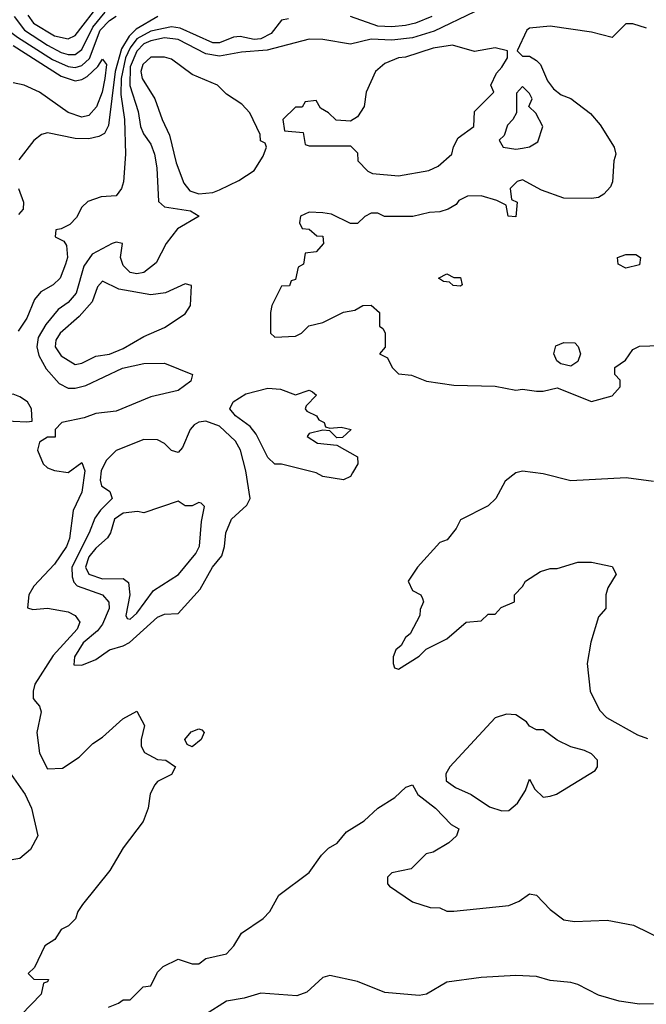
# Model space of a CAD drawing. Header units: inches. Extents: x 2380053 to 2584298, y 380219 to 546618.
# Tile 586 of 656: x 2520949 to 2522769, y 469121 to 471980. Entities that reach past the tile are written whole.
import ezdxf

# ---------------------------------------------------------------- set-up
doc = ezdxf.new("R2010")
doc.units = ezdxf.units.IN
doc.header["$MEASUREMENT"] = 0
doc.layers.add('C5426', color=7, linetype='Continuous')
doc.layers.add('C5427', color=7, linetype='Continuous')

msp = doc.modelspace()

# ---------------------------------------------------------------- linework, layer by layer
at = {"layer": 'C5426', "color": 2}
for points, elevation in [([(2520995.5, 470000), (2521006.8, 469986.8), (2521011.3, 469970), (2520999.1, 469910), (2521007.3, 469850), (2521030, 469804.7), (2521073.6, 469806.4), (2521122, 469838), (2521162, 469878), (2521190, 469896), (2521248.7, 469950), (2521290, 469972), (2521312, 469930), (2521302, 469890), (2521302, 469870), (2521311.6, 469851.6), (2521350, 469832), (2521374, 469830), (2521402, 469810), (2521390, 469788), (2521350, 469768), (2521342, 469758), (2521327.9, 469732.1), (2521322.8, 469690), (2521308, 469652), (2521250, 469575.3), (2521210.7, 469509.3), (2521131.3, 469410), (2521118, 469390), (2521111, 469369), (2521091.3, 469348.7), (2521070, 469338), (2521051.3, 469308.7), (2521022, 469290), (2520992.7, 469227.3), (2520974, 469210), (2520990, 469194), (2521032.7, 469192.7), (2521030, 469186), (2521018, 469182), (2521012, 469150), (2520954, 469090)], 18), ([(2522621, 470000), (2522634, 469974), (2522653.7, 469953.7), (2522743.6, 469903.6), (2522772.7, 469892.7)], 22), ([(2520917.5, 469797.5), (2520965.5, 469730), (2520984, 469690), (2521002, 469610), (2520981, 469570), (2520950, 469544.5), (2520910, 469537.2)], 14), ([(2521207.3, 469112.7), (2521236.4, 469123.6), (2521250, 469134), (2521270, 469134), (2521308.4, 469171.6), (2521330, 469174), (2521350, 469214), (2521366, 469230), (2521410, 469251.3), (2521450, 469238), (2521470, 469238), (2521490, 469254), (2521550, 469267.2), (2521571.3, 469290), (2521593.1, 469326.9), (2521656.9, 469370), (2521675.6, 469390), (2521702.4, 469437.6), (2521790, 469503.8), (2521826.2, 469553.8), (2521846.3, 469573.7), (2521871.1, 469588.9), (2521898.9, 469621.1), (2521950, 469653), (2521989.7, 469690.3), (2522038.6, 469721.4), (2522071.1, 469751.1), (2522090, 469758), (2522106, 469730), (2522157.3, 469690), (2522202.4, 469642.4), (2522224.7, 469630), (2522218, 469610), (2522196, 469590), (2522150, 469562), (2522130, 469558), (2522086, 469514), (2522030, 469502), (2522018, 469490), (2522018, 469470), (2522023.5, 469463.5), (2522090, 469418), (2522142, 469402), (2522170, 469401), (2522190, 469390.8), (2522210, 469390.7), (2522370, 469408), (2522399.7, 469420.3), (2522430, 469441), (2522450, 469438), (2522490, 469396), (2522530, 469366), (2522560.7, 469360.7), (2522655.5, 469364.5), (2522732, 469350), (2522824.7, 469304.7)], 18), ([(2522790, 469121.6), (2522750, 469120.7), (2522690, 469129.5), (2522630, 469147), (2522570, 469178.4), (2522550, 469183.6), (2522490, 469189.6), (2522450, 469200.9), (2522390, 469204.2), (2522290, 469198), (2522190, 469184.5), (2522131, 469150), (2522110, 469146), (2522010, 469155.1), (2521930, 469186.6), (2521850, 469204.5), (2521830, 469198), (2521783.7, 469156.3), (2521754.6, 469145.4), (2521650, 469153.3), (2521601.6, 469138.4), (2521550, 469129.5), (2521489.4, 469090.6)], 18)]:
    msp.add_lwpolyline(points, dxfattribs=dict(at, elevation=elevation))
for points, elevation in [([(2522363.3, 469963.3), (2522330, 469952.6), (2522198.7, 469810), (2522187, 469790), (2522188.2, 469770), (2522214.8, 469750), (2522261, 469730), (2522314.2, 469694.2), (2522350, 469682.4), (2522370, 469683.8), (2522394.9, 469705.1), (2522418, 469742), (2522430, 469774), (2522445.4, 469745.4), (2522470, 469722), (2522490, 469724.7), (2522508.9, 469731.1), (2522620.4, 469799.6), (2522628, 469810), (2522628, 469830), (2522610, 469848), (2522590, 469858), (2522550, 469868), (2522510, 469888), (2522470, 469918), (2522450, 469918), (2522430, 469928.7), (2522420.9, 469940.9), (2522390, 469960.9)], 22), ([(2521450, 469868.7), (2521435.3, 469875.3), (2521429.2, 469890), (2521447.8, 469912.2), (2521470, 469921), (2521478, 469918), (2521484.7, 469910), (2521476, 469890)], 18)]:
    msp.add_lwpolyline(points, close=True, dxfattribs=dict(at, elevation=elevation))
at = {"layer": 'C5427', "color": 2}
for points, elevation in [([(2520973, 471993), (2520989.1, 471970), (2521050, 471933.8), (2521090, 471924.6), (2521110, 471934), (2521186.7, 472033.3)], 18), ([(2520862.8, 471990), (2520942.8, 471930), (2521044.8, 471864.8), (2521090, 471844.3), (2521110, 471841.8), (2521130, 471847.5), (2521151.9, 471868.1), (2521183, 471950), (2521210, 471978.2), (2521230, 471990.1)], 10), ([(2520933.4, 471990), (2520963.2, 471950), (2521030, 471906), (2521070, 471885), (2521090, 471878.8), (2521110, 471879.7), (2521130, 471893.7), (2521161.4, 471958.6), (2521198, 472002)], 14), ([(2521730, 471982.9), (2521710, 471979.3), (2521679.4, 471940.6), (2521650, 471924.6), (2521630, 471922.9), (2521590, 471931.1), (2521570.2, 471929.8), (2521530, 471913.5), (2521510, 471912.9), (2521415.4, 471955.4), (2521390, 471959.5), (2521330, 471947.3), (2521290, 471924.5), (2521270, 471898.2), (2521257.1, 471870), (2521243.6, 471810), (2521243.1, 471763.1), (2521253.8, 471690), (2521256.4, 471590), (2521250.4, 471509.6), (2521244.7, 471490), (2521230, 471469.2), (2521186.3, 471466.3), (2521147.5, 471452.5), (2521130, 471436), (2521114.2, 471405.8), (2521094.9, 471385.1), (2521070, 471372.7), (2521054, 471370), (2521052, 471350), (2521077.5, 471337.5), (2521084.9, 471324.9), (2521088.2, 471290), (2521082.4, 471270), (2521067.3, 471230), (2521046.8, 471210), (2521010.3, 471189.7), (2520992.8, 471167.3), (2520970, 471113.2), (2520944.6, 471075.4)], 14), ([(2521351, 471990), (2521287.3, 471952.7), (2521267.2, 471932.8), (2521244.6, 471895.4), (2521226.4, 471830), (2521207.4, 471672.6), (2521195.5, 471650), (2521179, 471641), (2521150, 471634.7), (2521110, 471635.6), (2521030, 471652), (2521012.8, 471647.2), (2520990, 471629.3), (2520946.6, 471573.4)], 10), ([(2522270, 472003.5), (2522153.2, 471946.8), (2522090, 471927.8), (2522030, 471921.2), (2521970, 471923.5), (2521910, 471909.6), (2521830, 471923), (2521790, 471923.5), (2521667.7, 471892.3), (2521593.8, 471886.2), (2521530, 471874.8), (2521490, 471881.5), (2521410, 471922.7), (2521370, 471927.7), (2521330, 471919.4), (2521310.3, 471910), (2521290, 471888.5), (2521270, 471843.7), (2521268.9, 471788.9), (2521293.7, 471713.7), (2521300.3, 471670), (2521309.1, 471649.1), (2521330, 471619.1), (2521340.9, 471590), (2521347.6, 471550), (2521352.2, 471452.2), (2521370, 471437.1), (2521445.5, 471425.5), (2521471, 471410), (2521407.4, 471372.6), (2521374.4, 471330), (2521345.5, 471274.5), (2521310, 471245.6), (2521290, 471242.4), (2521270, 471246), (2521250, 471266), (2521242, 471290), (2521248, 471330), (2521230, 471334), (2521218, 471330), (2521160.2, 471299.8), (2521135.9, 471264.1), (2521113.7, 471186.3), (2521090, 471158.7), (2521061.1, 471138.9), (2521025.4, 471094.6), (2521002.9, 471057.1), (2520999, 471030), (2521004.7, 471004.7), (2521025.8, 470965.8), (2521064, 470924), (2521090, 470910.4), (2521110, 470910.3), (2521141.8, 470918.2), (2521247.9, 470967.9), (2521310, 470981.6), (2521370, 470982.8), (2521451, 470950), (2521446, 470930), (2521410, 470902.9), (2521330, 470885.1), (2521230, 470843.7), (2521170, 470837), (2521136.3, 470823.7), (2521072, 470810), (2521052, 470790), (2521052, 470768), (2521030, 470768), (2521006.4, 470753.6), (2521000.7, 470730), (2521017.3, 470690), (2521030, 470679.1), (2521050, 470670.7), (2521090, 470664.7), (2521130, 470694), (2521138.8, 470670), (2521130, 470608), (2521104.9, 470555.1), (2521093.7, 470473.7), (2521085.3, 470450), (2521050, 470399), (2520990, 470335.3), (2520976, 470310), (2520972, 470272), (2520987.3, 470267.3), (2521030, 470271), (2521090, 470260.4), (2521110.8, 470250), (2521123.8, 470230), (2521115.8, 470210), (2521046.6, 470133.4), (2520993, 470050), (2520988, 470030), (2520988.3, 470008.3), (2520995.5, 470000)], 18), ([(2522146.8, 471990), (2522098.8, 471970), (2522070, 471963.5), (2522030, 471959.3), (2521990, 471961.4), (2521910, 471989.5)], 14), ([(2522770, 471955.3), (2522730, 471968.7), (2522710, 471968.7), (2522670, 471928.7), (2522610, 471944), (2522490, 471962), (2522430, 471955.3), (2522422, 471950), (2522394, 471890), (2522410, 471874), (2522430, 471874), (2522450, 471862), (2522462, 471850), (2522482.8, 471802.8), (2522499.8, 471779.8), (2522522, 471762), (2522550, 471751), (2522607.5, 471707.5), (2522635.2, 471675.2), (2522676, 471610), (2522681, 471590), (2522674.8, 471570), (2522670.9, 471509.1), (2522665.4, 471494.6), (2522646.4, 471473.6), (2522630, 471464), (2522610, 471461.2), (2522530, 471462), (2522465.2, 471485.2), (2522410, 471515.3), (2522394, 471510), (2522374, 471490), (2522378, 471458), (2522394, 471450), (2522390, 471408), (2522368, 471410), (2522362, 471442), (2522335.3, 471455.3), (2522290, 471468.7), (2522250, 471468), (2522224.7, 471455.3), (2522216.9, 471443.1), (2522194, 471430), (2522170, 471422), (2522139.6, 471420.4), (2522090.9, 471409.1), (2522008.7, 471408.7), (2521990, 471418), (2521970, 471418), (2521951.6, 471408.4), (2521930, 471388), (2521910, 471388), (2521855.1, 471415.1), (2521830, 471419.3), (2521790, 471421.2), (2521764.7, 471410), (2521762, 471390), (2521770, 471374), (2521790, 471372), (2521812.7, 471352.7), (2521830, 471352), (2521832, 471330), (2521810, 471306), (2521778, 471302), (2521774, 471270), (2521758, 471262), (2521750, 471226), (2521738, 471222), (2521732.7, 471207.3), (2521710, 471206), (2521682, 471150), (2521678, 471130), (2521678, 471070), (2521690, 471058), (2521750, 471061), (2521768, 471070), (2521789.2, 471090.8), (2521830, 471101), (2521889.4, 471130.6), (2521923.1, 471136.9), (2521946, 471150), (2521970, 471151), (2521994, 471130), (2521994, 471090), (2522003.6, 471083.6), (2522010.7, 471070.7), (2522011.1, 471028.9), (2521994, 471010), (2522018, 470998), (2522031.3, 470970), (2522050, 470951.3), (2522087.5, 470947.5), (2522130.5, 470930.5), (2522210, 470919.3), (2522330, 470916.3), (2522390, 470904), (2522410, 470906.8), (2522450, 470901), (2522470, 470901), (2522510, 470911), (2522610, 470871.3), (2522670, 470887.7), (2522693.6, 470913.6), (2522692.9, 470932.9), (2522678, 470950), (2522678, 470970), (2522709, 470991), (2522730, 471022), (2522750, 471032), (2522810, 471034)], 22), ([(2520930, 471905), (2521070, 471816.2), (2521110, 471803.2), (2521130, 471806.3), (2521145, 471815), (2521175.9, 471844.1), (2521190, 471865.5), (2521201.3, 471850), (2521197.1, 471810), (2521189.1, 471770), (2521172.9, 471727.1), (2521150, 471702.4), (2521130, 471697.4), (2521090, 471711.1), (2521007.3, 471770), (2520962.7, 471790), (2520930, 471797.4)], 6), ([(2520945.6, 471490), (2520960.3, 471450), (2520959.5, 471430), (2520945.9, 471414.1)], 10), ([(2522790, 470639.3), (2522710.4, 470649.6), (2522550, 470640.9), (2522470, 470661.2), (2522410, 470669), (2522390, 470664), (2522359.6, 470640.4), (2522332, 470590), (2522310, 470568), (2522230, 470528), (2522217.3, 470502.7), (2522190.8, 470469.2), (2522170, 470462), (2522104.7, 470390), (2522078, 470350), (2522090, 470322), (2522114, 470310), (2522119.6, 470299.6), (2522122, 470290), (2522112.7, 470267.3), (2522112, 470250), (2522083.6, 470196.4), (2522070, 470186), (2522056.9, 470163.1), (2522042, 470150), (2522034, 470130), (2522034, 470110), (2522038, 470098), (2522050, 470094), (2522110, 470132), (2522130, 470152), (2522190, 470182), (2522246, 470230), (2522290, 470234), (2522310, 470254), (2522330, 470254), (2522347.3, 470272.7), (2522386, 470290), (2522386, 470310), (2522410, 470334), (2522418, 470350), (2522462, 470378), (2522490, 470386), (2522510, 470386), (2522570, 470404.7), (2522610, 470404.7), (2522670, 470392), (2522682, 470370), (2522658, 470330), (2522651.3, 470310), (2522652, 470270), (2522630, 470246), (2522608, 470172), (2522597.3, 470110), (2522606, 470030), (2522621, 470000)], 22)]:
    msp.add_lwpolyline(points, dxfattribs=dict(at, elevation=elevation))
for points, elevation in [([(2522206.6, 471906.6), (2522150, 471898), (2522070, 471871.6), (2522050, 471869.3), (2522010, 471853.2), (2521982.8, 471830), (2521956, 471770), (2521950, 471728), (2521930, 471698), (2521910, 471686), (2521868.4, 471688.4), (2521846, 471710), (2521823.1, 471723.1), (2521810, 471746), (2521778, 471742), (2521770, 471726), (2521750, 471726), (2521714, 471690), (2521718, 471658), (2521772.7, 471652.7), (2521778, 471618), (2521790, 471614), (2521910, 471614), (2521930, 471594), (2521931.3, 471570), (2521960.5, 471540.5), (2521973.7, 471533.7), (2522050, 471527.3), (2522138, 471542), (2522165.1, 471554.9), (2522204, 471590), (2522209.3, 471610.7), (2522223.2, 471636.8), (2522268, 471670), (2522270, 471714), (2522326, 471770), (2522318, 471790), (2522334.6, 471825.4), (2522350, 471842), (2522366, 471870), (2522366, 471890), (2522330, 471899), (2522270, 471888)], 22), ([(2521370, 471871.5), (2521330, 471871.3), (2521306.7, 471850), (2521301.5, 471830), (2521304.9, 471810), (2521342, 471750), (2521363.1, 471690), (2521384.8, 471644.8), (2521404.2, 471564.2), (2521426, 471506), (2521443.6, 471483.6), (2521470, 471474.6), (2521510, 471478.9), (2521530, 471485.7), (2521586.3, 471513.7), (2521630, 471542), (2521656.4, 471583.6), (2521666, 471610), (2521662, 471622), (2521648.4, 471628.4), (2521647.3, 471647.3), (2521618, 471710), (2521594.6, 471734.6), (2521550, 471764), (2521524, 471790), (2521450, 471820.7), (2521390, 471865.6)], 22), ([(2522410, 471786), (2522392.7, 471767.3), (2522392, 471710), (2522382, 471690), (2522366, 471674), (2522356, 471644), (2522342, 471630), (2522354, 471610), (2522390, 471604), (2522410, 471606.8), (2522430, 471610.8), (2522454.5, 471625.5), (2522469, 471670), (2522448.4, 471708.4), (2522428.4, 471728.4), (2522438, 471750), (2522430, 471766)], 22), ([(2522710, 471259), (2522688, 471270), (2522686, 471290), (2522710, 471298.8), (2522738.8, 471298.8), (2522752, 471290), (2522750, 471268.7)], 22), ([(2522210, 471232), (2522230, 471232), (2522234, 471210), (2522230, 471206), (2522208.4, 471208.4), (2522198, 471218), (2522180.4, 471220.4), (2522166, 471230), (2522190, 471242)], 22), ([(2521190, 471221.2), (2521175.5, 471204.5), (2521159.4, 471160.6), (2521121.8, 471118.2), (2521067, 471070), (2521054, 471050), (2521052.4, 471030), (2521070, 471003.8), (2521110, 470979.1), (2521130, 470983), (2521170, 471003), (2521210, 471008.7), (2521250, 471024.9), (2521310, 471060.4), (2521370, 471086.8), (2521430, 471126), (2521445.2, 471150), (2521448.4, 471208.4), (2521430, 471213.2), (2521372.7, 471187.3), (2521330, 471181.6), (2521237.7, 471197.7)], 22), ([(2522550, 470974), (2522521.2, 470981.2), (2522509.6, 470989.6), (2522500.9, 471010), (2522507, 471033), (2522530, 471042.8), (2522562, 471042), (2522571.6, 471031.6), (2522578, 471010), (2522570, 470988)], 22), ([(2520930, 470892.3), (2520910, 470889), (2520890, 470881.2), (2520870, 470855.3), (2520871.3, 470830), (2520890, 470816), (2520970, 470812), (2520986, 470814), (2520984, 470850), (2520972.3, 470870), (2520950, 470885.2)], 18), ([(2521750, 470891), (2521790, 470904.7), (2521799.8, 470899.8), (2521811, 470890), (2521781, 470859), (2521778, 470850), (2521783.5, 470843.5), (2521811.3, 470830), (2521818, 470818), (2521834, 470810), (2521838, 470798), (2521850, 470794), (2521883.1, 470796.9), (2521912, 470790), (2521887.3, 470767.3), (2521870, 470766), (2521850, 470786), (2521830, 470788), (2521790, 470778), (2521784.7, 470770), (2521814, 470750), (2521870, 470744.7), (2521930.8, 470710.8), (2521931.3, 470690), (2521916.1, 470663.9), (2521910, 470654), (2521890, 470644), (2521830, 470654), (2521810, 470664), (2521710, 470689), (2521690, 470689), (2521670, 470708.7), (2521636.1, 470776.1), (2521618.3, 470798.3), (2521576, 470830), (2521559.5, 470850), (2521569.4, 470870), (2521606.2, 470893.8), (2521669.7, 470910.3), (2521707.3, 470907.3)], 18), ([(2521490, 470814.3), (2521470, 470811.3), (2521456.5, 470803.5), (2521444.9, 470790), (2521422.3, 470737.7), (2521410, 470723.7), (2521390, 470729.5), (2521369.8, 470749.8), (2521350, 470760.4), (2521310, 470761.5), (2521230, 470728.7), (2521200.1, 470699.9), (2521186, 470670), (2521182.7, 470642.7), (2521186.7, 470626.7), (2521210.8, 470610), (2521218, 470590), (2521183.9, 470556.1), (2521167.5, 470532.5), (2521151.6, 470490), (2521100.7, 470390), (2521101.7, 470361.7), (2521106.6, 470346.6), (2521116.4, 470336.4), (2521190.2, 470310.2), (2521208.6, 470288.6), (2521208.8, 470270), (2521190, 470225.1), (2521175.1, 470204.9), (2521134, 470170), (2521108.9, 470130), (2521107, 470107), (2521130, 470106), (2521170, 470122.3), (2521210, 470150.3), (2521250, 470161.7), (2521268.1, 470171.9), (2521350, 470244.9), (2521370, 470253.4), (2521410, 470256), (2521473.6, 470326.4), (2521509.5, 470390), (2521536.9, 470423.1), (2521544.5, 470450), (2521547.6, 470490), (2521564.5, 470530), (2521608.7, 470570), (2521619, 470590), (2521606.3, 470670), (2521591.1, 470730), (2521576.6, 470756.6), (2521530, 470799.7)], 22), ([(2521410, 470582), (2521310, 470548), (2521291.9, 470551.9), (2521250, 470546.6), (2521224.4, 470530), (2521213.4, 470490), (2521204.4, 470475.6), (2521170, 470445.7), (2521150, 470420.5), (2521140.2, 470390), (2521150.4, 470370), (2521190, 470356.2), (2521250, 470357.1), (2521265.8, 470345.8), (2521268.8, 470310), (2521257.3, 470250), (2521261.6, 470241.6), (2521270, 470239.1), (2521290, 470256.3), (2521338, 470322), (2521410.9, 470369.1), (2521460.5, 470430), (2521471.7, 470451.7), (2521477.2, 470522.8), (2521486, 470566), (2521476.4, 470576.4), (2521470, 470578), (2521450, 470568), (2521430, 470568)], 26)]:
    msp.add_lwpolyline(points, close=True, dxfattribs=dict(at, elevation=elevation))

doc.saveas('drawing.dxf')
